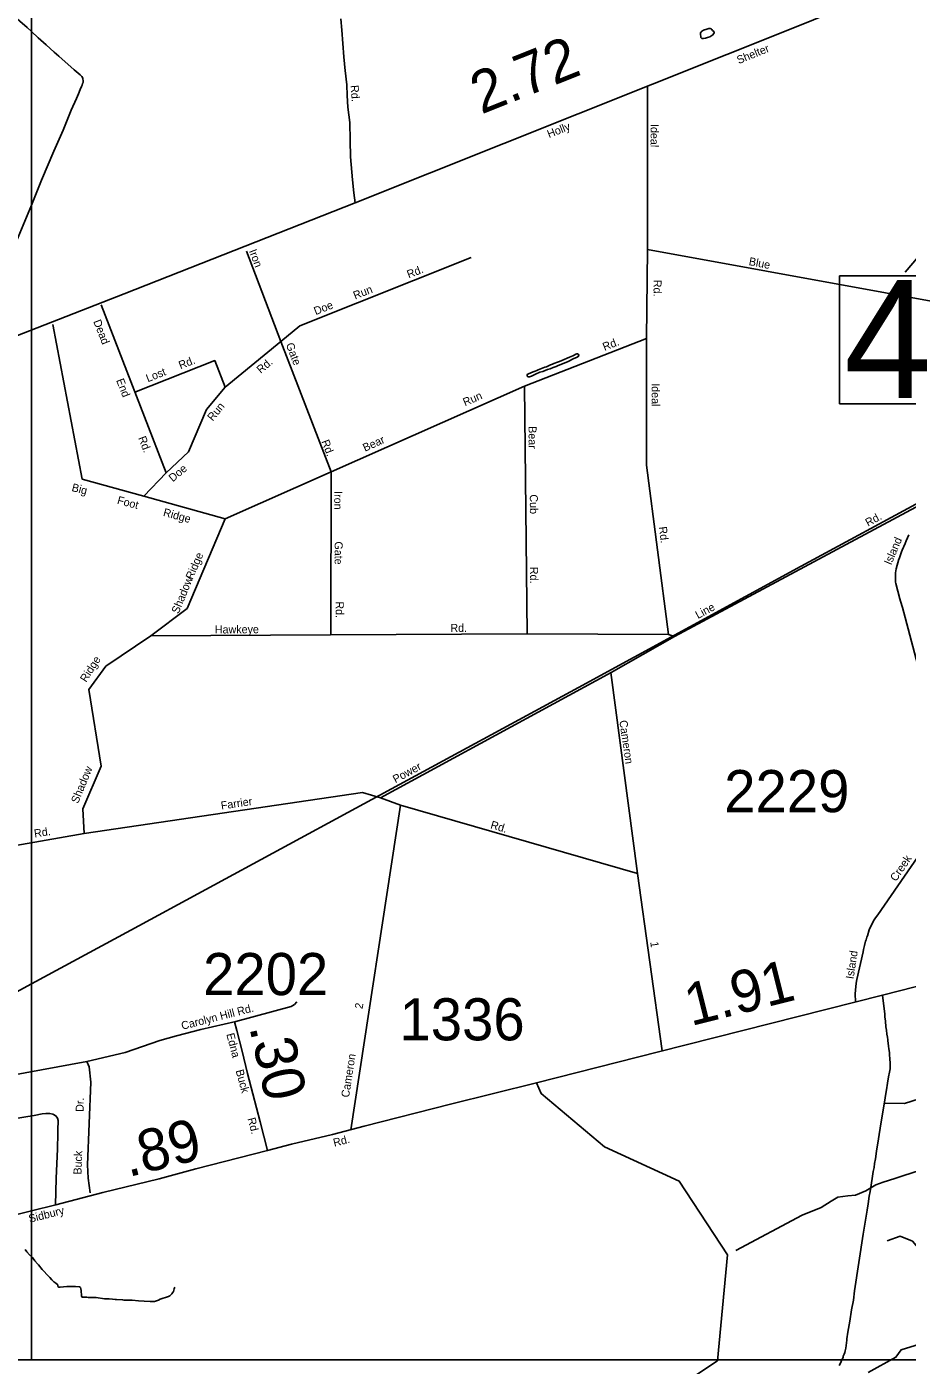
# Model space of a CAD drawing. Extents: x 2290055 to 2389491, y 66597 to 237875.
# Drawn here: x 2345282 to 2355737, y 211575 to 227465 of the extents above; entities that cross this region are included whole.
import ezdxf

# ---------------------------------------------------------------- set-up
doc = ezdxf.new("R2010")
doc.units = 0
for name, color, linetype in [('Exist Hydrographic Creek Single Shore', 7, 'Continuous'), ('Exist Hydrographic Pond Under 1500 Sq Ft', 7, 'Continuous'), ('Exist Road Non-System Type 51', 7, 'Continuous'), ('Exist Road Non-System Type 51 Label', 7, 'Continuous'), ('Exist Road Secondary Mileage Hundredths English Label', 7, 'Continuous'), ('Exist Road Secondary Structure Standard Bridge Number Label', 7, 'Continuous'), ('Exist Road Secondary Type 51 Attributed', 7, 'Continuous'), ('Exist Road Secondary Type 51 Label', 7, 'Continuous'), ('Exist Road Secondary Type 51 Number Label', 7, 'Continuous'), ('Exist Utilities Electrical Transmission Line', 7, 'Continuous'), ('Map Preparation Inset Cut Line', 7, 'Continuous')]:
    doc.layers.add(name, color=color, linetype=linetype)

msp = doc.modelspace()

# ---------------------------------------------------------------- linework, layer by layer
at = {"layer": 'Exist Hydrographic Creek Single Shore'}
for points in [[(2356879, 213793), (2356387, 213777), (2356114, 213864), (2356037, 213881), (2356010, 213881), (2355933, 213897), (2355829, 213870), (2355649, 213810), (2355589, 213793), (2355452, 213750), (2355365, 213717), (2355244, 213646), (2355124, 213596), (2355031, 213586), (2354911, 213569), (2354834, 213525), (2354714, 213449), (2354490, 213356), (2353700, 212938)], [(2356963, 211998), (2356816, 212085), (2356805, 212205), (2356674, 212233), (2356554, 212326), (2356504, 212402), (2356461, 212473), (2356193, 212473), (2356171, 212610), (2356187, 212626), (2356116, 212763), (2355903, 212927), (2355799, 213047), (2355652, 213107), (2355499, 213053)], [(2345262, 212948), (2345283, 212922), (2345315, 212887), (2345349, 212853), (2345359, 212841), (2345377, 212814), (2345411, 212780), (2345422, 212769), (2345467, 212713), (2345545, 212629), (2345555, 212615), (2345578, 212589), (2345591, 212577), (2345603, 212567), (2345616, 212559), (2345628, 212548), (2345651, 212529), (2345653, 212511), (2345661, 212503), (2345678, 212503), (2345759, 212510), (2345777, 212511), (2345862, 212511), (2345907, 212505), (2345919, 212498), (2345925, 212483), (2345928, 212464), (2345932, 212400), (2345935, 212386), (2345942, 212382), (2345994, 212382), (2346013, 212381), (2346090, 212380), (2346108, 212380), (2346205, 212365), (2346225, 212364), (2346262, 212364), (2346299, 212361), (2346331, 212356), (2346346, 212356), (2346419, 212352), (2346436, 212349), (2346477, 212346), (2346532, 212346), (2346607, 212338), (2346678, 212334), (2346746, 212332), (2346781, 212332), (2346799, 212333), (2346847, 212349), (2346865, 212358), (2346965, 212393), (2346979, 212401), (2346992, 212410), (2347003, 212421), (2347014, 212433), (2347023, 212450), (2347027, 212466), (2347033, 212481), (2347037, 212496), (2347039, 212501)], [(2355996, 211861), (2355663, 211757), (2355602, 211670), (2355274, 211489)]]:
    msp.add_lwpolyline(points, dxfattribs=at)
at = {"layer": 'Exist Hydrographic Pond Under 1500 Sq Ft'}
for points in [[(2353316, 227326), (2353297, 227327), (2353287, 227339), (2353284, 227348), (2353281, 227372), (2353281, 227389), (2353284, 227402), (2353292, 227410), (2353319, 227423), (2353358, 227437), (2353381, 227443), (2353397, 227443), (2353409, 227441), (2353416, 227433), (2353426, 227419), (2353440, 227408), (2353444, 227400), (2353443, 227391), (2353438, 227379), (2353429, 227368), (2353405, 227353), (2353391, 227347), (2353367, 227338), (2353341, 227330), (2353316, 227326)], [(2351251, 223309), (2351234, 223309), (2351223, 223318), (2351223, 223331), (2351225, 223337), (2351241, 223346), (2351297, 223368), (2351319, 223376), (2351337, 223384), (2351355, 223393), (2351375, 223400), (2351395, 223409), (2351413, 223416), (2351433, 223422), (2351453, 223429), (2351502, 223451), (2351512, 223456), (2351525, 223460), (2351541, 223468), (2351584, 223482), (2351609, 223493), (2351635, 223501), (2351727, 223542), (2351766, 223557), (2351783, 223567), (2351800, 223577), (2351815, 223582), (2351823, 223582), (2351829, 223579), (2351837, 223565), (2351834, 223553), (2351816, 223541), (2351791, 223532), (2351776, 223526), (2351762, 223519), (2351727, 223499), (2351702, 223488), (2351630, 223460), (2351585, 223438), (2351567, 223430), (2351533, 223419), (2351497, 223405), (2351466, 223395), (2351411, 223374), (2351375, 223364), (2351358, 223358), (2351339, 223350), (2351275, 223318), (2351251, 223309)]]:
    msp.add_lwpolyline(points, dxfattribs=at)
at = {"layer": 'Exist Road Non-System Type 51'}
for points in [[(2345339, 227408), (2345288, 227456), (2345114, 227607)], [(2349182, 225376), (2349164, 225492), (2349151, 225647), (2349128, 225919), (2349123, 226115), (2349117, 226327), (2349096, 226509), (2349085, 226648), (2349081, 226776), (2349064, 226944), (2349064, 226942), (2349047, 227108), (2349022, 227425), (2349011, 227559)], [(2345339, 225348), (2345371, 225426), (2345458, 225643), (2345604, 225988), (2345714, 226238), (2345811, 226475), (2345871, 226612), (2345895, 226668), (2345918, 226721), (2345932, 226755), (2345939, 226773), (2345945, 226791), (2345946, 226794), (2345948, 226798), (2345950, 226803), (2345951, 226819), (2345947, 226849), (2345943, 226862), (2345938, 226873), (2345930, 226883), (2345918, 226895), (2345844, 226955), (2345661, 227117), (2345606, 227164), (2345513, 227249), (2345419, 227332), (2345339, 227408)], [(2352653, 224821), (2352653, 226759)], [(2344546, 223511), (2344898, 224303), (2344975, 224492), (2345059, 224685), (2345160, 224921), (2345339, 225348)], [(2348299, 223728), (2347890, 224799)], [(2348299, 223728), (2348524, 223914), (2350559, 224727)], [(2351193, 223199), (2352641, 223765), (2352653, 224821)], [(2352653, 224821), (2356892, 224048)], [(2346939, 222170), (2346164, 224162)], [(2347636, 221622), (2346674, 221894), (2345941, 222096), (2345592, 223932)], [(2346674, 221894), (2346939, 222170), (2347204, 222419), (2347417, 222920), (2347636, 223186), (2348299, 223728)], [(2348299, 223728), (2348898, 222183), (2351193, 223199), (2351222, 220259), (2348887, 220247), (2346754, 220236), (2347186, 220559), (2347636, 221622), (2348898, 222183), (2348892, 220247)], [(2352641, 223765), (2352641, 222262), (2352900, 220252), (2351222, 220259)], [(2347636, 223186), (2347515, 223501), (2346567, 223126)], [(2355950, 221820), (2352974, 220226)], [(2355757, 221433), (2355725, 221363), (2355712, 221332), (2355677, 221252), (2355668, 221231), (2355639, 221150), (2355637, 221145), (2355606, 221030), (2355599, 220983), (2355599, 220935), (2355596, 220883), (2355597, 220870), (2355600, 220854), (2355649, 220672), (2355658, 220644), (2355680, 220570), (2355714, 220452), (2356231, 218488)], [(2352974, 220226), (2352222, 219801), (2349482, 218310), (2349270, 218374), (2345964, 217887), (2345946, 218181), (2346167, 218687), (2346019, 219598), (2346222, 219874), (2346754, 220236)], [(2352900, 220252), (2352974, 220226)], [(2349482, 218310), (2349718, 218223), (2352532, 217414), (2352216, 219798)], [(2345964, 217887), (2344698, 217665), (2343444, 217509), (2343148, 219247), (2343121, 219311), (2343084, 219357), (2343047, 219366), (2341761, 219368)], [(2349718, 218223), (2349130, 214371)], [(2356257, 218183), (2355386, 216921), (2355360, 216887), (2355337, 216852), (2355286, 216746), (2355263, 216673), (2355258, 216658), (2355248, 216624), (2355243, 216608), (2355231, 216559), (2355218, 216509), (2355212, 216484), (2355139, 216153), (2355132, 216112), (2355122, 216026), (2355119, 215985), (2355123, 215890), (2355123, 215889), (2355123, 215889)], [(2352532, 217414), (2352826, 215307)], [(2355443, 215970), (2355469, 215744), (2355471, 215710), (2355478, 215658), (2355483, 215594), (2355490, 215555), (2355496, 215507), (2355503, 215471), (2355507, 215439), (2355507, 215429), (2355514, 215363), (2355519, 215333), (2355526, 215289), (2355528, 215259), (2355530, 215211), (2355535, 215163), (2355535, 215135), (2355532, 215093), (2355525, 215056), (2355515, 215001), (2355502, 214925), (2355489, 214844), (2355480, 214776), (2355471, 214724), (2355425, 214441), (2355397, 214265), (2355373, 214118), (2355360, 214024), (2355349, 213972), (2355342, 213922), (2355334, 213874), (2355325, 213819), (2355308, 213713), (2355295, 213639), (2355286, 213583), (2355271, 213490), (2355262, 213416), (2355212, 213133), (2355109, 212458), (2355097, 212349), (2355076, 212233), (2355054, 212097), (2355032, 211969), (2355021, 211888), (2355020, 211873), (2355006, 211776), (2354999, 211746), (2354994, 211725), (2354987, 211706), (2354977, 211683), (2354974, 211669), (2354961, 211641)], [(2346449, 215288), (2346861, 215429), (2347062, 215487), (2347349, 215560), (2347765, 215657), (2348421, 215835), (2348461, 215858), (2348488, 215891)], [(2344916, 214983), (2345997, 215183), (2346449, 215288)], [(2345997, 215183), (2346023, 215116), (2346043, 214937), (2346003, 213955), (2346010, 213796), (2346036, 213623)], [(2357725, 215173), (2357056, 215113), (2355704, 214682), (2355465, 214687)], [(2351917, 209917), (2352060, 210683), (2353484, 211629), (2353604, 212886), (2353029, 213760), (2352144, 214167), (2351391, 214801), (2351334, 214929)], [(2345625, 213478), (2345631, 213792), (2345647, 214144), (2345653, 214328), (2345653, 214399), (2345657, 214450), (2345655, 214482), (2345646, 214508), (2345627, 214538), (2345591, 214555), (2345556, 214564), (2345507, 214564), (2345467, 214561), (2345370, 214542), (2344949, 214474)], [(2354961, 211641), (2354943, 211599), (2354928, 211573)]]:
    msp.add_lwpolyline(points, dxfattribs=at)
at = {"layer": 'Exist Road Secondary Structure Standard Bridge Number Label'}
msp.add_line((2357266, 226394), (2355713, 224552), dxfattribs=at)
msp.add_lwpolyline([(2354934, 224507), (2356202, 224507), (2356202, 222990), (2354934, 222990)], close=True, dxfattribs=at)
at = {"layer": 'Exist Road Secondary Type 51 Attributed'}
for points in [[(2344323, 223454), (2345151, 223791), (2346440, 224295), (2349182, 225376), (2354477, 227486), (2354769, 227606), (2354900, 227656), (2355075, 227717), (2355227, 227763), (2355322, 227791), (2355400, 227800), (2355494, 227808), (2355616, 227813), (2355720, 227805), (2355759, 227799)], [(2348140, 214125), (2348424, 214199), (2348912, 214316), (2349290, 214412), (2350315, 214673), (2351334, 214929), (2352785, 215297), (2355443, 215970), (2356574, 216258), (2356741, 216300), (2356943, 216356), (2357021, 216376), (2357168, 216410), (2357485, 216487), (2357803, 216564), (2357917, 216593)], [(2347748, 215653), (2347775, 215549), (2347839, 215304), (2347904, 215039), (2347967, 214797), (2348052, 214463), (2348140, 214125)], [(2343572, 212950), (2344603, 213228), (2345053, 213338), (2345340, 213409), (2345626, 213479), (2346187, 213624), (2346855, 213790), (2347289, 213905), (2348140, 214125)]]:
    msp.add_lwpolyline(points, dxfattribs=at)
at = {"layer": 'Exist Utilities Electrical Transmission Line'}
msp.add_lwpolyline([(2343433, 215071), (2345339, 216103), (2346518, 216740), (2349190, 218189), (2351832, 219622), (2354477, 221061), (2355986, 221877)], dxfattribs=at)
at = {"layer": 'Map Preparation Inset Cut Line'}
for points in [[(2321070, 230676), (2345339, 230676), (2345339, 211641), (2321070, 211641)], [(2380408, 211641), (2380408, 192136), (2313127, 192136), (2313127, 211641), (2321070, 211641), (2345339, 211641)]]:
    msp.add_lwpolyline(points, close=True, dxfattribs=at)

# ---------------------------------------------------------------- texts
at = {"layer": 'Exist Road Non-System Type 51 Label'}
for s, rotation, p in [('Rd.', 274.2298, (2349127, 226769)), ('Ideal', 269.3988, (2352691, 226311)), ('Iron', 290.9888, (2347918, 224803)), ('Blue', 349.1545, (2353850, 224637)), ('Rd.', 21.545, (2349818, 224477)), ('Run', 21.545, (2349181, 224226)), ('Rd.', 270.1989, (2352724, 224460)), ('Doe', 21.545, (2348713, 224041)), ('Dead', 291.2483, (2346070, 223967)), ('Rd.', 21.3233, (2352142, 223617)), ('Gate', 290.9888, (2348357, 223693)), ('Lost', 21.639, (2346720, 223244)), ('Rd.', 21.639, (2347108, 223398)), ('Rd.', 40.1627, (2348061, 223343)), ('End', 291.2483, (2346342, 223268)), ('Run', 23.4883, (2350486, 222959)), ('Ideal', 270.3151, (2352702, 223233)), ('Run', 50.4392, (2347490, 222777)), ('Bear', 270.2112, (2351240, 222723)), ('Rd.', 290.8797, (2346604, 222584)), ('Rd.', 290.9888, (2348779, 222542)), ('Bear', 24.3174, (2349298, 222419)), ('Doe', 40.0683, (2347016, 222056)), ('Big', 345.4074, (2345809, 221955)), ('Foot', 344.9482, (2346349, 221804)), ('Iron', 270.0865, (2348933, 221952)), ('Cub', 270.4666, (2351255, 221913)), ('Ridge', 344.7364, (2346895, 221660)), ('Rd.', 28.5, (2355271, 221529)), ('Rd.', 277.5519, (2352787, 221526)), ('Gate', 270.0275, (2348938, 221355)), ('Island', 66.8478, (2355545, 221068)), ('Ridge', 66.8335, (2347251, 220895)), ('Rd.', 270.3911, (2351258, 221053)), ('Shadow', 67.7848, (2347084, 220489)), ('Rd.', 270.0865, (2348951, 220643)), ('Line', 28.5, (2353252, 220433)), ('Hawkeye', 0.4012, (2347516, 220262)), ('Rd.', 0.2477, (2350312, 220281)), ('Ridge', 57.7983, (2345988, 219676)), ('Cameron', 278.219, (2352318, 219226)), ('Shadow', 67.6199, (2345891, 218237)), ('Power', 28.5, (2349660, 218483)), ('Farrier', 8.4457, (2347594, 218171)), ('Rd.', 343.3005, (2350781, 217951)), ('Rd.', 8.5987, (2345376, 217840)), ('Creek', 55.954, (2355604, 217311)), ('1', 277.4464, (2352685, 216599)), ('Island', 81.3854, (2355099, 216155)), ('Carolyn Hill Rd.', 14.317, (2347130, 215557)), ('2', 81.2824, (2349269, 215800)), ('Cameron', 81.1882, (2349108, 214749)), ('Dr.', 88.75, (2345957, 214582)), ('Buck', 87.9162, (2345931, 213837))]:
    msp.add_text(s, height=95, rotation=rotation, dxfattribs=at).set_placement(p)
at = {"layer": 'Exist Road Secondary Mileage Hundredths English Label'}
for s, rotation, p in [('2.72', 21.7286, (2350679, 226422)), ('1.91', 14.1053, (2353168, 215600)), ('.30', 282.5915, (2347923, 215591)), ('.89', 14.0236, (2346487, 213807))]:
    msp.add_text(s, height=500, rotation=rotation, dxfattribs=at).set_placement(p)
at = {"layer": 'Exist Road Secondary Structure Standard Bridge Number Label'}
msp.add_text('4', height=1400, dxfattribs=at).set_placement((2354985, 223057))
at = {"layer": 'Exist Road Secondary Type 51 Label'}
for s, rotation, p in [('Shelter', 22.1592, (2353736, 227021)), ('Holly', 21.7333, (2351484, 226142)), ('Edna', 284.7503, (2347651, 215505)), ('Buck', 285.3824, (2347761, 215072)), ('Rd.', 284.2452, (2347903, 214503)), ('Rd.', 14.3727, (2348934, 214169)), ('Sidbury', 14.317, (2345318, 213266))]:
    msp.add_text(s, height=95, rotation=rotation, dxfattribs=at).set_placement(p)
at = {"layer": 'Exist Road Secondary Type 51 Number Label'}
for s, p in [('2229', (2353563, 218141)), ('2202', (2347375, 215969)), ('1336', (2349707, 215432))]:
    msp.add_text(s, height=500, dxfattribs=at).set_placement(p)

doc.saveas('drawing.dxf')
